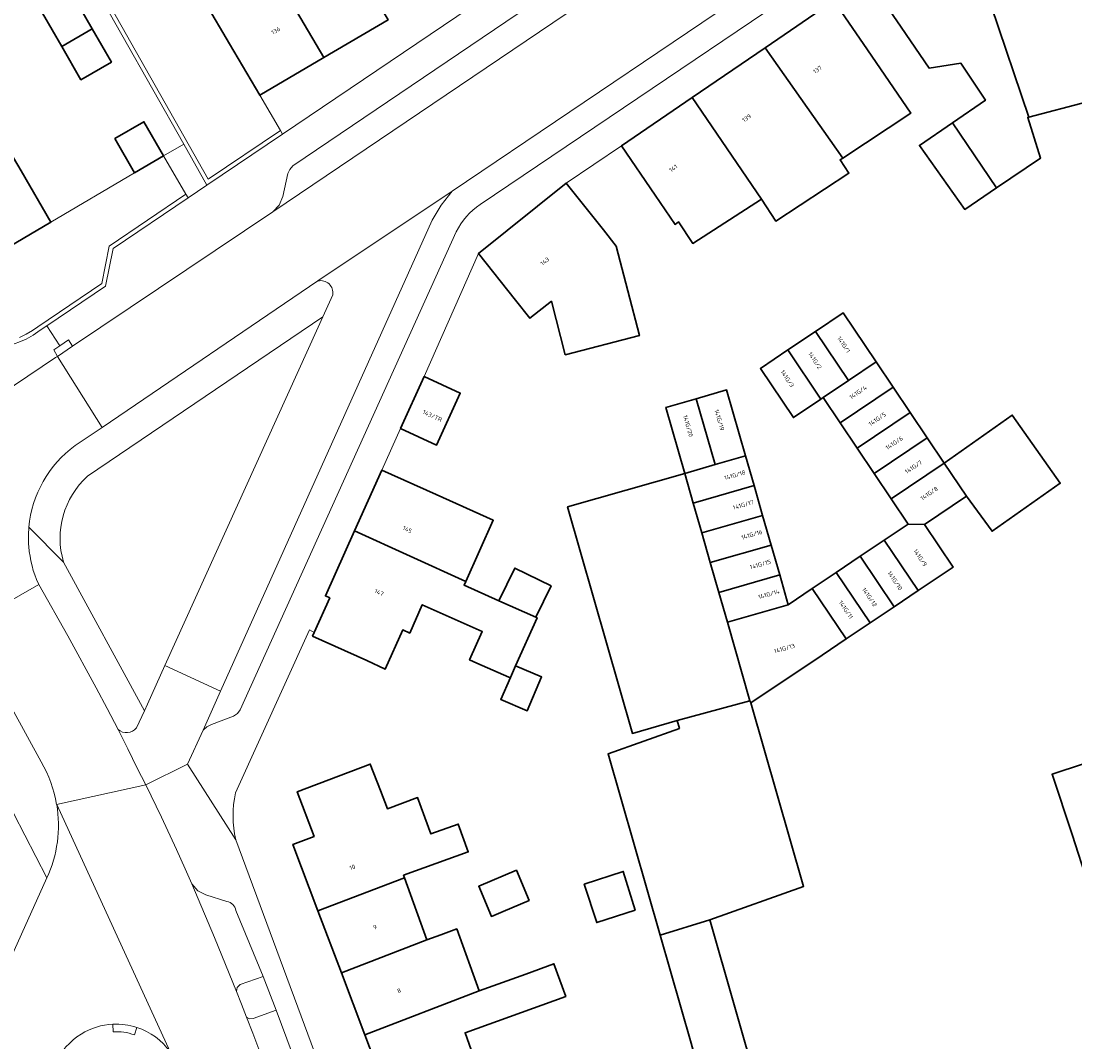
# Model space of a CAD drawing. Header units: metres. Extents: x 197700 to 204338, y 317132 to 325229.
# Tile 307 of 656: x 200687 to 200775, y 319314 to 319399. Entities that reach past the tile are written whole.
import ezdxf
from ezdxf.enums import TextEntityAlignment as Align

# ---------------------------------------------------------------- set-up
doc = ezdxf.new("R2010")
doc.units = ezdxf.units.M
for name, color, linetype, lineweight in [('B-WE-GR-BEPLANTING_CULTUUR_BODEMBEDEKKER-GV', 90, 'Continuous', 18), ('B-WE-GR-BEPLANTING_CULTUUR_HEESTERS-GV', 90, 'Continuous', 18), ('B-WE-IE-TERREINAFSCHEIDING_KUNSTMATIG_MUUR-G', 90, 'IE-TERREINAFSCHEIDING-KUNSTMATIG-DICHT', 18), ('B-WE-OG-BEBOUWING-GV', 7, 'Continuous', 35), ('B-WE-OG-BEBOUWING-T18', 10, 'Continuous', 18), ('B-WE-OG-TERREIN_CULTUURSCHEIDING-GV', 7, 'Continuous', 18), ('B-WE-OG-TERREIN_ERF-GV', 7, 'Continuous', 18), ('B-WE-VH-VERHARDING_ASFALT-GV', 252, 'Continuous', 18), ('B-WE-VH-VERHARDING_BETONSTRAATSTEEN-GV', 252, 'Continuous', 18), ('B-WE-VH-VERHARDING_OPEN-GV', 252, 'Continuous', 18), ('B-WE-VH-VERHARDING_TEGEL-GV', 252, 'Continuous', 18)]:
    doc.layers.add(name, color=color, linetype=linetype, lineweight=lineweight)
doc.styles.add('NLCS-ISO-M200-T18', font='NLCS-ISO.ttf', dxfattribs={"height": 0.36})
doc.linetypes.add('IE-TERREINAFSCHEIDING-KUNSTMATIG-DICHT', pattern='A,8,-1,[82,NLCS.SHX,S=0.75,R=90,X=0,Y=0],-1', length=10)

msp = doc.modelspace()

# ---------------------------------------------------------------- linework, layer by layer
at = {"layer": 'B-WE-GR-BEPLANTING_CULTUUR_BODEMBEDEKKER-GV'}
msp.add_lwpolyline([(200705.601, 319315.851), (200705.864, 319315.694), (200706.17, 319315.719), (200708.099, 319316.436), (200707.006, 319319.249), (200705.067, 319318.577), (200704.812, 319318.342), (200704.755, 319318), (200705.179, 319316.926)], close=True, dxfattribs=at)
at = {"layer": 'B-WE-GR-BEPLANTING_CULTUUR_HEESTERS-GV'}
msp.add_lwpolyline([(200708.445, 319390.301), (200702.393, 319386.21), (200690.217, 319407.723), (200689.915, 319407.546), (200700.324, 319389.155), (200702.275, 319385.708), (200708.622, 319389.998)], close=True, dxfattribs=at)
for points in [[(200700.693, 319384.639), (200700.517, 319384.942), (200694.076, 319380.574), (200693.454, 319377.449), (200688.066, 319373.81), (200687.638, 319373.506), (200687.103, 319373.188), (200686.545, 319372.919)], [(200688.265, 319373.522), (200688.825, 319373.9), (200693.769, 319377.24), (200694.394, 319380.382), (200700.693, 319384.639)]]:
    msp.add_lwpolyline(points, dxfattribs=at)
msp.add_lwpolyline([(200678.513, 319374.319, 0.386044), (200688.265, 319373.522)], format="xyb", dxfattribs=at)
at = {"layer": 'B-WE-IE-TERREINAFSCHEIDING_KUNSTMATIG_MUUR-G'}
msp.add_lwpolyline([(200696.2, 319386.747), (200689.163, 319382.588)], dxfattribs=at)
at = {"layer": 'B-WE-OG-BEBOUWING-GV'}
for points in [[(200712.102, 319396.417), (200717.493, 319399.583), (200716.495, 319401.3), (200711.931, 319409.123), (200711.656, 319408.961), (200712.652, 319407.274), (200707.51, 319404.236)], [(200768.167, 319400.779), (200771.333, 319391.422), (200776.221, 319392.71), (200777.736, 319387.656), (200776.963, 319387.514), (200777.296, 319386.753), (200776.894, 319386.711), (200777.749, 319384.726), (200782.164, 319386.086), (200780.093, 319392.129), (200777.031, 319401.389), (200774.304, 319409.637), (200769.018, 319407.825), (200770.246, 319404.06), (200771.02, 319401.687), (200768.41, 319400.861)], [(200771.333, 319391.422), (200768.167, 319400.779), (200768.41, 319400.861), (200767.648, 319403.213), (200767.371, 319403.133), (200765.725, 319408.54), (200765.02, 319408.059), (200757.777, 319403.12), (200760.594, 319398.989), (200762.95, 319395.534), (200765.601, 319395.953), (200767.67, 319392.844), (200764.9, 319390.948), (200768.617, 319385.489), (200772.303, 319387.984), (200771.222, 319391.393)], [(200712.102, 319396.417), (200707.51, 319404.236), (200702.129, 319401.056), (200704.18, 319397.564), (200706.712, 319393.252)], [(200690.08, 319397.356), (200692.644, 319398.836), (200691.029, 319401.635), (200688.465, 319400.155)], [(200754.949, 319401.199), (200749.17, 319397.249), (200755.683, 319387.985), (200761.405, 319391.755), (200757.771, 319397.071)], [(200690.08, 319397.356), (200691.695, 319394.558), (200694.259, 319396.038), (200692.644, 319398.836)], [(200749.17, 319397.249), (200743.036, 319393.057), (200748.859, 319384.544), (200750.08, 319382.691), (200756.206, 319386.728), (200755.47, 319387.845), (200755.683, 319387.985)], [(200743.036, 319393.057), (200737.098, 319388.998), (200739.92, 319384.871), (200741.598, 319382.417), (200741.903, 319382.618), (200743.085, 319380.816), (200748.859, 319384.544)], [(200696.2, 319386.747), (200698.641, 319388.172), (200696.986, 319391.029), (200694.546, 319389.615)], [(200764.9, 319390.948), (200762.129, 319389.051), (200765.942, 319383.678), (200768.617, 319385.489)], [(200686.659, 319386.917), (200686.029, 319387.998), (200678.385, 319383.535), (200681.549, 319378.117), (200689.163, 319382.588)], [(200736.667, 319380.596), (200735.577, 319381.96), (200732.456, 319385.866), (200725.076, 319379.968), (200728.197, 319376.062), (200729.414, 319374.539), (200731.212, 319375.963), (200732.376, 319371.466), (200738.612, 319373.08)], [(200758.492, 319370.864), (200755.719, 319374.986), (200753.401, 319373.427), (200756.174, 319369.304)], [(200754.038, 319367.867), (200756.174, 319369.304), (200753.401, 319373.427), (200751.085, 319371.868), (200753.857, 319367.745)], [(200751.085, 319371.868), (200748.768, 319370.31), (200751.541, 319366.187), (200753.857, 319367.745)], [(200756.174, 319369.304), (200754.038, 319367.867), (200755.466, 319365.744), (200759.921, 319368.741), (200758.492, 319370.864)], [(200720.533, 319369.629), (200718.545, 319365.264), (200721.566, 319363.888), (200723.554, 319368.253)], [(200747.523, 319362.973), (200745.936, 319368.508), (200743.383, 319367.776), (200744.97, 319362.241)], [(200755.466, 319365.744), (200756.895, 319363.621), (200761.349, 319366.617), (200759.921, 319368.741)], [(200743.383, 319367.776), (200740.83, 319367.044), (200742.417, 319361.509), (200744.97, 319362.241)], [(200762.777, 319364.494), (200761.349, 319366.617), (200756.895, 319363.621), (200758.323, 319361.497)], [(200766.076, 319359.591), (200768.232, 319356.645), (200773.958, 319360.671), (200769.932, 319366.397), (200764.206, 319362.371)], [(200794.162, 319364.768), (200782.137, 319360.901), (200787.264, 319345.336), (200779.8, 319343.304), (200781.261, 319338.869), (200773.279, 319336.24), (200774.949, 319331.17), (200776.288, 319327.102), (200784.078, 319329.668), (200788.89, 319315.054), (200814.072, 319322.608), (200798.886, 319366.406)], [(200764.206, 319362.371), (200762.777, 319364.494), (200758.323, 319361.497), (200759.752, 319359.374)], [(200748.24, 319360.474), (200747.523, 319362.973), (200744.97, 319362.241), (200742.417, 319361.509), (200743.132, 319359.01)], [(200764.206, 319362.371), (200759.752, 319359.374), (200761.179, 319357.253), (200762.549, 319357.218), (200766.076, 319359.591)], [(200714.686, 319356.681), (200724.024, 319352.43), (200726.326, 319357.575), (200721.537, 319359.728), (200716.977, 319361.778)], [(200742.417, 319361.509), (200732.572, 319358.686), (200738.026, 319339.669), (200741.783, 319340.747), (200747.889, 319342.395), (200745.995, 319349.012), (200745.279, 319351.511), (200744.564, 319354.01), (200743.848, 319356.51), (200743.132, 319359.01)], [(200748.957, 319357.974), (200748.24, 319360.474), (200743.132, 319359.01), (200743.848, 319356.51)], [(200744.564, 319354.01), (200749.674, 319355.475), (200748.957, 319357.974), (200743.848, 319356.51)], [(200762.013, 319351.665), (200764.954, 319353.643), (200762.549, 319357.218), (200761.179, 319357.253), (200759.165, 319355.898)], [(200727.767, 319344.355), (200728.209, 319345.348), (200730.012, 319349.376), (200729.896, 319349.428), (200726.804, 319350.811), (200723.885, 319352.118), (200724.024, 319352.43), (200714.686, 319356.681), (200712.227, 319351.211), (200712.597, 319351.044), (200711.284, 319348.149), (200711.147, 319347.846), (200715.701, 319345.781), (200717.263, 319345.073), (200718.725, 319348.359), (200719.308, 319348.098), (200720.37, 319350.474), (200725.404, 319348.221), (200724.341, 319345.846), (200724.945, 319345.576), (200727.65, 319344.406)], [(200749.674, 319355.475), (200744.564, 319354.01), (200745.279, 319351.511), (200750.39, 319352.976)], [(200759.165, 319355.898), (200757.151, 319354.543), (200759.999, 319350.309), (200762.013, 319351.665)], [(200757.984, 319348.954), (200759.999, 319350.309), (200757.151, 319354.543), (200755.136, 319353.188)], [(200726.804, 319350.811), (200729.896, 319349.428), (200731.184, 319352.058), (200728.145, 319353.547)], [(200751.107, 319350.477), (200750.39, 319352.976), (200745.279, 319351.511), (200745.995, 319349.012)], [(200755.136, 319353.188), (200753.122, 319351.832), (200755.97, 319347.599), (200757.984, 319348.954)], [(200753.955, 319346.243), (200755.97, 319347.599), (200753.122, 319351.832), (200751.107, 319350.477), (200745.995, 319349.012), (200747.889, 319342.395), (200747.979, 319342.223)], [(200728.209, 319345.348), (200727.767, 319344.355), (200726.952, 319342.523), (200729.182, 319341.575), (200730.391, 319344.42)], [(200747.889, 319342.395), (200741.783, 319340.747), (200741.973, 319340.085), (200735.98, 319337.948), (200740.348, 319322.719), (200744.511, 319324.011), (200752.396, 319326.823), (200747.979, 319342.223)], [(200718.876, 319327.548), (200718.799, 319327.761), (200724.229, 319329.721), (200723.385, 319332.059), (200721.097, 319331.233), (200719.972, 319334.286), (200717.432, 319333.349), (200716.852, 319334.868), (200716.003, 319337.093), (200709.86, 319334.764), (200711.274, 319331.021), (200709.497, 319330.349), (200711.602, 319324.778)], [(200729.34, 319325.641), (200728.274, 319328.171), (200725.107, 319326.838), (200726.172, 319324.306), (200727.156, 319324.72)], [(200733.972, 319327.011), (200735.021, 319323.79), (200738.242, 319324.838), (200737.243, 319328.076)], [(200713.57, 319319.57), (200720.755, 319322.342), (200718.876, 319327.548), (200711.602, 319324.778)], [(200720.755, 319322.342), (200713.57, 319319.57), (200715.537, 319314.364), (200725.144, 319318.053), (200723.268, 319323.249), (200721.933, 319322.767)], [(200742.943, 319313.669), (200745.776, 319303.218), (200746.984, 319298.76), (200748.239, 319294.384), (200752.645, 319295.648), (200744.511, 319324.011), (200740.348, 319322.719)], [(200724.173, 319308.448), (200725.425, 319308.92), (200724.466, 319311.576), (200724.962, 319311.756), (200723.959, 319314.535), (200732.416, 319317.588), (200731.429, 319320.322), (200729.053, 319319.464), (200725.144, 319318.053), (200715.537, 319314.364), (200717.579, 319308.961), (200718.507, 319309.295), (200719.455, 319306.782), (200719.493, 319306.682)]]:
    msp.add_lwpolyline(points, close=True, dxfattribs=at)
at = {"layer": 'B-WE-OG-TERREIN_CULTUURSCHEIDING-GV'}
msp.add_lwpolyline([(200690.217, 319407.723), (200702.393, 319386.21), (200708.445, 319390.301), (200706.712, 319393.252), (200704.18, 319397.564), (200702.129, 319401.056), (200697.635, 319408.866), (200696.236, 319411.239)], close=True, dxfattribs=at)
for points in [[(200686.545, 319372.919), (200687.103, 319373.188), (200687.638, 319373.506), (200688.066, 319373.81), (200693.454, 319377.449), (200694.076, 319380.574), (200700.517, 319384.942), (200698.641, 319388.172), (200696.2, 319386.747), (200689.163, 319382.588), (200681.549, 319378.117)], [(200697.02, 319341.567), (200697.279, 319342.138), (200698.746, 319345.377), (200711.609, 319373.772), (200712.004, 319374.644), (200692.239, 319361.258)], [(200690.227, 319354.052), (200697.02, 319341.567)]]:
    msp.add_lwpolyline(points, dxfattribs=at)
msp.add_lwpolyline([(200692.239, 319361.258, 0.285316), (200690.227, 319354.052)], format="xyb", dxfattribs=at)
at = {"layer": 'B-WE-OG-TERREIN_ERF-GV'}
for points in [[(200678.713, 319404.301), (200681.617, 319399.358), (200684.536, 319394.39), (200684.732, 319394.057), (200683.068, 319393.08), (200686.029, 319387.998), (200686.659, 319386.917), (200689.163, 319382.588), (200696.2, 319386.747), (200694.546, 319389.615), (200696.986, 319391.029), (200698.641, 319388.172), (200700.324, 319389.155), (200689.915, 319407.546)], [(200776.221, 319392.71), (200771.333, 319391.422), (200771.222, 319391.393), (200772.303, 319387.984), (200768.617, 319385.489), (200765.942, 319383.678), (200762.129, 319389.051), (200764.9, 319390.948), (200767.67, 319392.844), (200765.601, 319395.953), (200762.95, 319395.534), (200760.594, 319398.989), (200757.777, 319403.12)], [(200754.949, 319401.199), (200757.771, 319397.071), (200761.405, 319391.755), (200755.683, 319387.985), (200755.47, 319387.845), (200756.206, 319386.728), (200750.08, 319382.691), (200748.859, 319384.544), (200743.085, 319380.816), (200741.903, 319382.618), (200741.598, 319382.417), (200739.92, 319384.871), (200737.098, 319388.998), (200732.456, 319385.866), (200735.577, 319381.96), (200736.667, 319380.596), (200738.612, 319373.08), (200732.376, 319371.466), (200731.212, 319375.963), (200729.414, 319374.539), (200728.197, 319376.062), (200725.076, 319379.968), (200720.533, 319369.629), (200723.554, 319368.253), (200721.566, 319363.888), (200718.545, 319365.264), (200716.977, 319361.778), (200721.537, 319359.728), (200726.326, 319357.575), (200724.024, 319352.43), (200723.885, 319352.118), (200726.804, 319350.811), (200728.145, 319353.547), (200731.184, 319352.058), (200729.896, 319349.428), (200730.012, 319349.376), (200728.209, 319345.348), (200730.391, 319344.42), (200729.182, 319341.575), (200726.952, 319342.523), (200727.767, 319344.355), (200727.65, 319344.406), (200724.945, 319345.576), (200724.341, 319345.846), (200725.404, 319348.221), (200720.37, 319350.474), (200719.308, 319348.098), (200718.725, 319348.359), (200717.263, 319345.073), (200715.701, 319345.781), (200711.147, 319347.846), (200711.284, 319348.149), (200710.882, 319348.363), (200704.677, 319334.677)], [(200742.943, 319313.669), (200740.348, 319322.719), (200735.98, 319337.948), (200741.973, 319340.085), (200741.783, 319340.747), (200738.026, 319339.669), (200732.572, 319358.686), (200742.417, 319361.509), (200740.83, 319367.044), (200743.383, 319367.776), (200745.936, 319368.508), (200747.523, 319362.973), (200748.24, 319360.474), (200748.957, 319357.974), (200749.674, 319355.475), (200750.39, 319352.976), (200751.107, 319350.477), (200753.122, 319351.832), (200755.136, 319353.188), (200757.151, 319354.543), (200759.165, 319355.898), (200761.179, 319357.253), (200759.752, 319359.374), (200758.323, 319361.497), (200756.895, 319363.621), (200755.466, 319365.744), (200754.038, 319367.867), (200753.857, 319367.745), (200751.541, 319366.187), (200748.768, 319370.31), (200751.085, 319371.868), (200753.401, 319373.427), (200755.719, 319374.986), (200758.492, 319370.864), (200759.921, 319368.741), (200761.349, 319366.617), (200762.777, 319364.494), (200764.206, 319362.371), (200769.932, 319366.397), (200773.958, 319360.671), (200768.232, 319356.645), (200766.076, 319359.591), (200762.549, 319357.218), (200764.954, 319353.643), (200762.013, 319351.665), (200759.999, 319350.309), (200757.984, 319348.954), (200755.97, 319347.599), (200753.955, 319346.243), (200747.979, 319342.223), (200752.396, 319326.823), (200744.511, 319324.011), (200752.645, 319295.648)], [(200776.288, 319327.102), (200774.949, 319331.17), (200773.279, 319336.24), (200781.261, 319338.869)], [(200717.579, 319308.961), (200715.537, 319314.364), (200713.57, 319319.57), (200711.602, 319324.778), (200709.497, 319330.349), (200711.274, 319331.021), (200709.86, 319334.764), (200716.003, 319337.093), (200716.852, 319334.868), (200717.432, 319333.349), (200719.972, 319334.286), (200721.097, 319331.233), (200723.385, 319332.059), (200724.229, 319329.721), (200718.799, 319327.761), (200718.876, 319327.548), (200720.755, 319322.342), (200721.933, 319322.767), (200723.268, 319323.249), (200725.144, 319318.053), (200729.053, 319319.464), (200731.429, 319320.322), (200732.416, 319317.588), (200723.959, 319314.535), (200724.962, 319311.756)], [(200704.692, 319330.736), (200714.199, 319305.126)]]:
    msp.add_lwpolyline(points, dxfattribs=at)
for points in [[(200708.622, 319389.998), (200728.957, 319403.741), (200726.856, 319407.344), (200721.675, 319404.322), (200716.495, 319401.3), (200717.493, 319399.583), (200712.102, 319396.417), (200706.712, 319393.252), (200708.445, 319390.301)], [(200692.644, 319398.836), (200694.259, 319396.038), (200691.695, 319394.558), (200690.08, 319397.356), (200688.465, 319400.155), (200691.029, 319401.635)], [(200726.172, 319324.306), (200725.107, 319326.838), (200728.274, 319328.171), (200729.34, 319325.641), (200727.156, 319324.72)], [(200735.021, 319323.79), (200733.972, 319327.011), (200737.243, 319328.076), (200738.242, 319324.838)]]:
    msp.add_lwpolyline(points, close=True, dxfattribs=at)
msp.add_lwpolyline([(200704.677, 319334.677, 0.106827), (200704.692, 319330.736)], format="xyb", dxfattribs=at)
at = {"layer": 'B-WE-VH-VERHARDING_ASFALT-GV'}
for points in [[(200693.465, 319365.37), (200711.606, 319377.661), (200722.882, 319385.195), (200762.408, 319411.889), (200758.462, 319417.675), (200741.643, 319406.318), (200741.473, 319404.128)], [(200740.336, 319403.366), (200738.061, 319403.9), (200707.808, 319383.474), (200690.989, 319372.185), (200689.72, 319371.333), (200693.465, 319365.37)], [(200694.818, 319340.002), (200693.909, 319341.756), (200692.981, 319343.501), (200690.601, 319347.85), (200688.153, 319352.162), (200682.068, 319348.691), (200688.345, 319337.292)], [(200689.654, 319333.699), (200697.135, 319335.342), (200696.783, 319336.048), (200696.43, 319336.753), (200695.632, 319338.381), (200694.818, 319340.002)], [(200729.489, 319231.682), (200736.029, 319234.134), (200727.578, 319256.795), (200725.491, 319262.412), (200718.387, 319281.533), (200717.619, 319283.601), (200706.643, 319313.143), (200706.124, 319314.498), (200705.601, 319315.851), (200705.179, 319316.926), (200704.755, 319318), (200702.915, 319322.527), (200701.009, 319327.028), (200700.46, 319328.289), (200699.722, 319329.917), (200698.447, 319332.638), (200697.135, 319335.342), (200689.654, 319333.699), (200689.655, 319333.696), (200689.655, 319333.692), (200699.197, 319312.923)], [(200699.197, 319312.923), (200689.655, 319333.692)], [(200688.841, 319327.531), (200653.246, 319248.492), (200650.262, 319241.905), (200647.845, 319236.787), (200646.097, 319233.084)]]:
    msp.add_lwpolyline(points, dxfattribs=at)
for points in [[(200688.345, 319337.292, -0.090998), (200689.654, 319333.699)], [(200689.655, 319333.692, -0.150314), (200688.841, 319327.531)], [(200691.702, 319314.419, -0.127602), (200694.383, 319315.255)], [(200694.383, 319315.255, -0.090202), (200696.382, 319314.981)], [(200689.534, 319311.936, -0.147405), (200691.702, 319314.419)], [(200696.382, 319314.981, -0.15872), (200699.197, 319312.923)]]:
    msp.add_lwpolyline(points, format="xyb", dxfattribs=at)
at = {"layer": 'B-WE-VH-VERHARDING_BETONSTRAATSTEEN-GV'}
for points in [[(200725.241, 319384.083), (200763.672, 319410.035), (200762.408, 319411.889), (200722.882, 319385.195), (200721.963, 319384.023), (200721.185, 319382.755), (200703.421, 319343.225), (200701.948, 319339.947), (200702.275, 319340.222), (200702.655, 319340.418), (200704.523, 319341.126), (200704.844, 319341.343), (200705.069, 319341.661), (200723.225, 319381.782)], [(200712.845, 319376.504), (200712.004, 319374.644), (200711.609, 319373.772), (200698.746, 319345.377), (200703.421, 319343.225), (200721.185, 319382.755), (200721.963, 319384.023), (200722.882, 319385.195)], [(200722.882, 319385.195), (200711.606, 319377.661)], [(200691.197, 319363.833), (200693.465, 319365.37), (200689.72, 319371.333), (200689.557, 319371.225), (200683.757, 319367.337)], [(200681.396, 319349.912), (200682.068, 319348.691), (200688.153, 319352.162)], [(200688.153, 319352.162), (200688.118, 319352.222)], [(200694.818, 319340.002), (200695.632, 319338.381), (200696.43, 319336.753), (200696.783, 319336.048), (200697.135, 319335.342), (200700.658, 319337.076), (200701.948, 319339.947), (200703.421, 319343.225), (200698.746, 319345.377), (200697.279, 319342.138)], [(200697.279, 319342.138), (200697.02, 319341.567), (200696.351, 319340.128)], [(200703.959, 319325.551), (200702.192, 319326.101), (200701.51, 319326.449), (200701.009, 319327.028), (200702.915, 319322.527), (200704.755, 319318)], [(200704.755, 319318), (200704.812, 319318.342), (200705.067, 319318.577), (200707.006, 319319.249), (200704.714, 319324.802)], [(200694.383, 319315.255), (200694.389, 319314.61)], [(200696.187, 319314.347), (200696.382, 319314.981)]]:
    msp.add_lwpolyline(points, dxfattribs=at)
for points in [[(200707.808, 319383.474), (200738.061, 319403.9), (200738.358, 319404.101), (200737.706, 319403.913), (200737.029, 319403.916), (200735.058, 319404.286), (200734.716, 319404.28), (200734.39, 319404.179), (200709.496, 319387.332), (200709.241, 319387.037), (200709.072, 319386.688), (200708.658, 319384.748), (200708.358, 319384.027)], [(200689.908, 319372.223), (200689.418, 319371.892), (200689.72, 319371.333), (200690.989, 319372.185), (200690.646, 319372.72)], [(200639.093, 319234.131), (200647.845, 319236.787), (200650.262, 319241.905), (200653.246, 319248.492), (200688.841, 319327.531), (200686.045, 319332.907), (200682.588, 319325.053), (200678.75, 319316.333), (200677.34, 319316.969), (200676.817, 319315.736), (200678.192, 319315.119), (200665.897, 319287.847), (200643.915, 319239.086), (200643.119, 319237.213), (200642.216, 319236.167), (200641.167, 319235.269)], [(200719.836, 319284.903), (200708.099, 319316.436), (200706.17, 319315.719), (200705.864, 319315.694), (200705.601, 319315.851), (200706.124, 319314.498), (200706.643, 319313.143), (200717.619, 319283.601), (200717.66, 319283.956), (200717.93, 319284.192)]]:
    msp.add_lwpolyline(points, close=True, dxfattribs=at)
for points in [[(200723.225, 319381.782, -0.131396), (200725.241, 319384.083)], [(200711.606, 319377.661, -0.539258), (200712.845, 319376.504)], [(200687.323, 319356.975, -0.215679), (200691.197, 319363.833)], [(200687.316, 319355.354, -0.042553), (200687.323, 319356.975)], [(200688.118, 319352.222, -0.085228), (200687.316, 319355.354)], [(200696.351, 319340.128, -0.433054), (200694.818, 319340.002)], [(200704.714, 319324.802, 0.315155), (200703.959, 319325.551)], [(200696.382, 319314.981, 0.090202), (200694.383, 319315.255)], [(200694.389, 319314.61, -0.114788), (200696.187, 319314.347)]]:
    msp.add_lwpolyline(points, format="xyb", dxfattribs=at)
at = {"layer": 'B-WE-VH-VERHARDING_OPEN-GV'}
msp.add_lwpolyline([(200698.641, 319388.172), (200700.517, 319384.942), (200700.693, 319384.639), (200702.275, 319385.708), (200700.324, 319389.155)], close=True, dxfattribs=at)
at = {"layer": 'B-WE-VH-VERHARDING_TEGEL-GV'}
for points in [[(200749.17, 319397.249), (200754.949, 319401.199), (200757.777, 319403.12), (200765.02, 319408.059), (200763.672, 319410.035), (200725.241, 319384.083)], [(200728.957, 319403.741), (200708.622, 319389.998), (200702.275, 319385.708), (200700.693, 319384.639), (200694.394, 319380.382), (200693.769, 319377.24), (200688.825, 319373.9), (200689.908, 319372.223), (200690.646, 319372.72), (200690.989, 319372.185), (200707.808, 319383.474), (200708.358, 319384.027), (200708.658, 319384.748), (200709.072, 319386.688), (200709.241, 319387.037), (200709.496, 319387.332), (200734.39, 319404.179)], [(200704.677, 319334.677), (200710.882, 319348.363), (200711.284, 319348.149), (200712.597, 319351.044), (200712.227, 319351.211), (200714.686, 319356.681), (200716.977, 319361.778), (200718.545, 319365.264), (200720.533, 319369.629), (200725.076, 319379.968), (200732.456, 319385.866), (200737.098, 319388.998), (200743.036, 319393.057), (200749.17, 319397.249)], [(200723.225, 319381.782), (200705.069, 319341.661), (200704.844, 319341.343), (200704.523, 319341.126), (200702.655, 319340.418), (200702.275, 319340.222), (200701.948, 319339.947), (200700.658, 319337.076), (200704.692, 319330.736)], [(200711.606, 319377.661), (200693.465, 319365.37), (200691.197, 319363.833)], [(200692.239, 319361.258), (200712.004, 319374.644), (200712.845, 319376.504)], [(200683.757, 319367.337), (200689.557, 319371.225), (200689.72, 319371.333), (200689.418, 319371.892), (200689.908, 319372.223), (200688.825, 319373.9), (200688.265, 319373.522)], [(200687.323, 319356.975), (200690.227, 319354.052)], [(200696.351, 319340.128), (200697.02, 319341.567), (200690.227, 319354.052), (200687.323, 319356.975)], [(200673.672, 319355.293), (200675.712, 319350.663), (200680.384, 319342.635), (200680.636, 319342.202), (200686.045, 319332.907), (200688.841, 319327.531)], [(200688.118, 319352.222), (200688.153, 319352.162), (200690.601, 319347.85), (200692.981, 319343.501), (200693.909, 319341.756), (200694.818, 319340.002)], [(200688.345, 319337.292), (200682.068, 319348.691), (200681.396, 319349.912)], [(200730.749, 319261.552), (200715.002, 319303.521), (200714.494, 319304.874), (200714.323, 319304.793), (200714.199, 319305.126), (200704.692, 319330.736), (200700.658, 319337.076), (200697.135, 319335.342), (200698.447, 319332.638), (200699.722, 319329.917), (200700.46, 319328.289), (200701.009, 319327.028), (200701.51, 319326.449), (200702.192, 319326.101), (200703.959, 319325.551)], [(200689.655, 319333.692), (200689.655, 319333.696), (200689.654, 319333.699)], [(200704.714, 319324.802), (200707.006, 319319.249), (200708.099, 319316.436), (200719.836, 319284.903), (200720.918, 319282.021), (200726.805, 319266.156), (200726.833, 319265.771), (200730.793, 319255.072), (200732.866, 319255.825), (200731.233, 319260.334)], [(200694.389, 319314.61), (200694.383, 319315.255)], [(200696.382, 319314.981), (200696.187, 319314.347)]]:
    msp.add_lwpolyline(points, dxfattribs=at)
for points in [[(200725.241, 319384.083, 0.131396), (200723.225, 319381.782)], [(200712.845, 319376.504, 0.539258), (200711.606, 319377.661)], [(200688.265, 319373.522, -0.386044), (200678.513, 319374.319)], [(200691.197, 319363.833, 0.215679), (200687.323, 319356.975)], [(200690.227, 319354.052, -0.285316), (200692.239, 319361.258)], [(200687.323, 319356.975, 0.042553), (200687.316, 319355.354)], [(200687.316, 319355.354, 0.085228), (200688.118, 319352.222)], [(200694.818, 319340.002, 0.433054), (200696.351, 319340.128)], [(200689.654, 319333.699, 0.090998), (200688.345, 319337.292)], [(200704.692, 319330.736, -0.106827), (200704.677, 319334.677)], [(200688.841, 319327.531, 0.150314), (200689.655, 319333.692)], [(200703.959, 319325.551, -0.315155), (200704.714, 319324.802)], [(200694.383, 319315.255, 0.127602), (200691.702, 319314.419)], [(200691.702, 319314.419, 0.147405), (200689.534, 319311.936)], [(200696.187, 319314.347, 0.114788), (200694.389, 319314.61)], [(200699.197, 319312.923, 0.15872), (200696.382, 319314.981)]]:
    msp.add_lwpolyline(points, format="xyb", dxfattribs=at)

# ---------------------------------------------------------------- texts
at = {"layer": 'B-WE-OG-BEBOUWING-T18', "style": 'NLCS-ISO-M200-T18'}
for s, rotation, p in [('136', 30.4, (200708.065, 319398.685)), ('137', 34.3, (200753.57, 319395.411)), ('139', 34.3, (200747.619, 319391.345)), ('141', 34.3, (200741.459, 319387.134)), ('143', 38.6, (200730.66, 319379.31)), ('141G/1', 303.9, (200755.778, 319372.323)), ('141G/2', 303.9, (200753.358, 319370.979)), ('141G/3', 303.9, (200751.032, 319369.467)), ('141G/4', 33.9, (200756.977, 319368.313)), ('143/TR', 335.5, (200721.22, 319366.34)), ('141G/19', 286, (200745.33, 319365.991)), ('141G/5', 33.9, (200758.584, 319366.06)), ('141G/20', 286, (200742.701, 319365.49)), ('141G/6', 33.9, (200760.011, 319364.061)), ('141G/7', 33.9, (200761.628, 319362.039)), ('141G/18', 16, (200746.62, 319361.36)), ('141G/8', 33.9, (200762.948, 319359.819)), ('141G/17', 16, (200747.335, 319358.861)), ('145', 335.8, (200719.121, 319356.791)), ('141G/16', 16, (200748.051, 319356.361)), ('141G/9', 303.9, (200762.198, 319354.429)), ('141G/15', 16, (200748.767, 319353.861)), ('141G/10', 304, (200760.072, 319352.5)), ('147', 335.8, (200716.746, 319351.507)), ('141G/14', 16, (200749.482, 319351.363)), ('141G/12', 303.9, (200757.938, 319351.113)), ('141G/11', 303.9, (200755.958, 319350.056)), ('141G/13', 16, (200750.788, 319346.804)), ('10', 20.7, (200714.498, 319328.431)), ('9', 20.7, (200716.394, 319323.413)), ('8', 20.7, (200718.414, 319318.066))]:
    msp.add_text(s, height=0.36, rotation=rotation, dxfattribs=at).set_placement(p, align=Align.MIDDLE)

doc.saveas('drawing.dxf')
